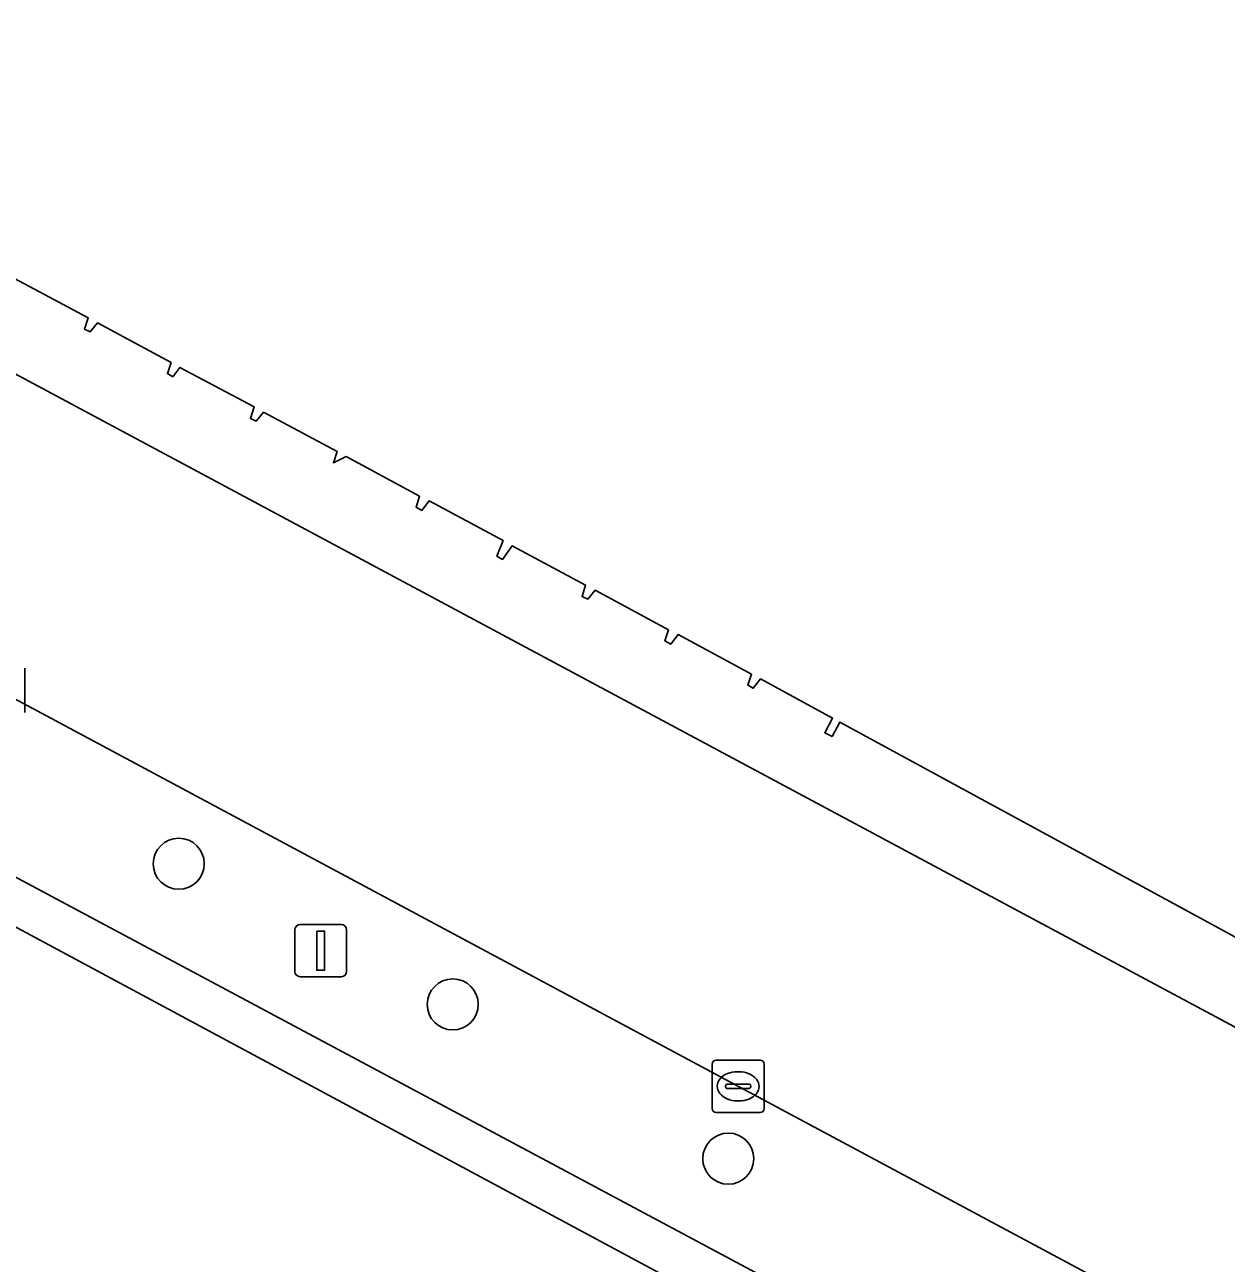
# Model space of a CAD drawing. Extents: x 159489 to 160304, y 383825 to 384531.
# Drawn here: x 159875.8 to 159898.81, y 384069.5 to 384093.22 of the extents above; entities that cross this region are included whole.
import ezdxf

# ---------------------------------------------------------------- set-up
doc = ezdxf.new("R2010")
doc.units = 0
for name, color, linetype in [('IMGEO_Boom', 7, 'Continuous'), ('IMGEO_Groenvoorziening', 7, 'Continuous'), ('IMGEO_Haag', 7, 'Continuous'), ('IMGEO_Kolk', 7, 'Continuous'), ('IMGEO_Lichtmast', 7, 'Continuous'), ('IMGEO_Muur', 7, 'Continuous'), ('IMGEO_Pand', 7, 'Continuous'), ('IMGEO_Rijbaan_lokaal_gesloten', 7, 'Continuous'), ('IMGEO_Rijbaan_lokaal_open', 7, 'Continuous'), ('IMGEO_Voetpad_open', 7, 'Continuous')]:
    doc.layers.add(name, color=color, linetype=linetype)

msp = doc.modelspace()

# ---------------------------------------------------------------- linework, layer by layer
at = {"layer": 'IMGEO_Boom'}
for centre in [(159878.745, 384077.148), (159883.994, 384074.454), (159889.272, 384071.499)]:
    msp.add_circle(centre, 0.489, dxfattribs=at)
at = {"layer": 'IMGEO_Groenvoorziening'}
msp.add_lwpolyline([(159861.826, 384083.349), (159894.767, 384065.643), (159895.181, 384066.435), (159857.441, 384086.608), (159857.071, 384085.929)], close=True, dxfattribs=at)
at = {"layer": 'IMGEO_Haag'}
msp.add_lwpolyline([(159861.826, 384083.349), (159894.767, 384065.643), (159895.181, 384066.435), (159857.441, 384086.608), (159857.071, 384085.929)], close=True, dxfattribs=at)
at = {"layer": 'IMGEO_Kolk'}
for p, q in [((159875.795, 384080.898), (159875.795, 384080.046)), ((159888.961, 384072.459), (159888.961, 384073.311)), ((159889.036, 384073.385), (159889.888, 384073.385)), ((159889.962, 384073.311), (159889.962, 384072.459)), ((159889.449, 384073.165), (159889.474, 384073.165)), ((159889.22, 384072.879), (159889.22, 384072.891)), ((159889.658, 384072.842), (159889.26, 384072.842)), ((159889.263, 384072.928), (159889.661, 384072.928)), ((159889.704, 384072.891), (159889.704, 384072.879)), ((159889.472, 384072.605), (159889.447, 384072.605)), ((159889.888, 384072.385), (159889.036, 384072.385))]:
    msp.add_line(p, q, dxfattribs=at)
for points in [[(159875.795, 384080.898), (159875.795, 384080.046)], [(159888.961, 384072.459), (159888.961, 384073.311)], [(159889.036, 384073.385), (159889.888, 384073.385)], [(159889.962, 384073.311), (159889.962, 384072.459)], [(159889.888, 384072.385), (159889.036, 384072.385)]]:
    msp.add_lwpolyline(points, dxfattribs=at)
for centre, radius, start, end in [((159889.038, 384073.309), 0.0765, 91.552, 178.448), ((159889.038, 384073.309), 0.0765, 91.552, 178.448), ((159889.886, 384073.309), 0.0765, 1.552, 88.448), ((159889.886, 384073.309), 0.0765, 1.552, 88.448), ((159889.26, 384072.888), 0.0403, 85.8775, 175.7526), ((159889.257, 384072.878), 0.0366, 178.938, 274.7102), ((159889.661, 384072.885), 0.043, 264.8664, 352.4533), ((159889.665, 384072.89), 0.0386, 1.7309, 96.639), ((159889.038, 384072.461), 0.0765, 181.552, 268.448), ((159889.038, 384072.461), 0.0765, 181.552, 268.448), ((159889.886, 384072.461), 0.0765, 271.552, 358.448), ((159889.886, 384072.461), 0.0765, 271.552, 358.448)]:
    msp.add_arc(centre, radius, start, end, dxfattribs=at)
for centre, major_axis, ratio, start_param, end_param in [((159889.448, 384072.885), (-0.387, 0.002), 0.722429, 4.712389, 7.853982), ((159889.473, 384072.885), (-0.39, 0.002), 0.717154, 1.570796, 4.712389)]:
    msp.add_ellipse(centre, major_axis=major_axis, ratio=ratio, start_param=start_param, end_param=end_param, dxfattribs=at)
at = {"layer": 'IMGEO_Lichtmast'}
for p, q in [((159880.97, 384075.085), (159880.97, 384075.885)), ((159880.97, 384075.885), (159880.97, 384075.085)), ((159881.07, 384075.985), (159881.86, 384075.985)), ((159881.86, 384075.985), (159881.07, 384075.985)), ((159881.96, 384075.885), (159881.96, 384075.085)), ((159881.96, 384075.085), (159881.96, 384075.885)), ((159881.86, 384074.985), (159881.07, 384074.985)), ((159881.07, 384074.985), (159881.86, 384074.985))]:
    msp.add_line(p, q, dxfattribs=at)
msp.add_lwpolyline([(159881.39, 384075.86), (159881.54, 384075.86), (159881.54, 384075.11), (159881.39, 384075.11), (159881.39, 384075.86)], dxfattribs=at)
for centre, start, end in [((159881.07, 384075.885), 90, 180), ((159881.07, 384075.885), 90, 180), ((159881.86, 384075.885), 0, 90), ((159881.86, 384075.885), 360, 90), ((159881.07, 384075.085), 180, 270), ((159881.07, 384075.085), 180, 270), ((159881.86, 384075.085), 270, 0), ((159881.86, 384075.085), 270, 0)]:
    msp.add_arc(centre, 0.1, start, end, dxfattribs=at)
at = {"layer": 'IMGEO_Muur'}
msp.add_lwpolyline([(159894.767, 384065.643), (159861.826, 384083.349)], dxfattribs=at)
at = {"layer": 'IMGEO_Pand'}
msp.add_lwpolyline([(159875.6, 384088.359), (159877.01, 384087.609), (159876.94, 384087.39), (159877.049, 384087.34), (159877.19, 384087.51), (159878.6, 384086.75), (159878.529, 384086.539), (159878.63, 384086.479), (159878.769, 384086.659), (159880.19, 384085.9), (159880.119, 384085.679), (159880.23, 384085.63), (159880.369, 384085.799), (159881.779, 384085.049), (159881.709, 384084.83), (159881.95, 384084.95), (159883.359, 384084.19), (159883.29, 384083.979), (159883.399, 384083.919), (159883.54, 384084.099), (159884.959, 384083.34), (159884.839, 384083.039), (159884.95, 384082.979), (159885.13, 384083.239), (159886.54, 384082.489), (159886.47, 384082.27), (159886.579, 384082.219), (159886.72, 384082.39), (159888.13, 384081.63), (159888.059, 384081.419), (159888.17, 384081.359), (159888.309, 384081.539), (159889.72, 384080.78), (159889.649, 384080.57), (159889.75, 384080.51), (159889.89, 384080.69), (159891.269, 384079.94), (159891.119, 384079.659), (159891.26, 384079.59), (159891.409, 384079.864), (159900.948, 384074.676)], dxfattribs=at)
at = {"layer": 'IMGEO_Rijbaan_lokaal_gesloten'}
msp.add_lwpolyline([(159920.135, 384063.9), (159911.385, 384067.372), (159902.185, 384072.3), (159900.235, 384073.345), (159859.316, 384095.263), (159856.746, 384096.64), (159854.136, 384091.803), (159909.127, 384062.354), (159956.89, 384043.441)], dxfattribs=at)
at = {"layer": 'IMGEO_Rijbaan_lokaal_open'}
msp.add_lwpolyline([(159924.166, 383992.613), (159924.407, 383993.048), (159924.848, 383992.806), (159949.785, 384039.937), (159950.655, 384041.723), (159930.832, 384049.607), (159906.699, 384059.247), (159896.701, 384064.643), (159897.125, 384065.394), (159895.181, 384066.435), (159894.767, 384065.643), (159861.826, 384083.349), (159860.731, 384081.261), (159820.795, 384009.203), (159827.743, 384004.781), (159829.246, 384003.895), (159829.923, 384003.496), (159832.481, 384002.124)], dxfattribs=at)
at = {"layer": 'IMGEO_Voetpad_open'}
for points in [[(159859.316, 384095.263), (159900.235, 384073.345)], [(159854.136, 384091.803), (159852.694, 384089.13), (159855.048, 384087.89), (159855.881, 384087.451), (159852.176, 384080.661), (159853.355, 384080.02), (159853.831, 384079.76), (159856.005, 384083.747), (159860.731, 384081.261), (159861.826, 384083.349), (159857.071, 384085.929), (159857.441, 384086.608), (159895.181, 384066.435), (159897.125, 384065.394), (159907.63, 384059.764), (159942.119, 384046.056), (159951.788, 384042.173), (159950.785, 384040.101), (159954.146, 384038.516), (159953.879, 384037.932), (159941.724, 384014.992), (159928.944, 383990.885), (159928.493, 383990.017)], [(159956.89, 384043.441), (159909.127, 384062.354), (159854.136, 384091.803)], [(159900.948, 384074.676), (159891.409, 384079.864), (159891.26, 384079.59), (159891.119, 384079.659), (159891.269, 384079.94), (159889.89, 384080.69), (159889.75, 384080.51), (159889.649, 384080.57), (159889.72, 384080.78), (159888.309, 384081.539), (159888.17, 384081.359), (159888.059, 384081.419), (159888.13, 384081.63), (159886.72, 384082.39), (159886.579, 384082.219), (159886.47, 384082.27), (159886.54, 384082.489), (159885.13, 384083.239), (159884.95, 384082.979), (159884.839, 384083.039), (159884.959, 384083.34), (159883.54, 384084.099), (159883.399, 384083.919), (159883.29, 384083.979), (159883.359, 384084.19), (159881.95, 384084.95), (159881.709, 384084.83), (159881.779, 384085.049), (159880.369, 384085.799), (159880.23, 384085.63), (159880.119, 384085.679), (159880.19, 384085.9), (159878.769, 384086.659), (159878.63, 384086.479), (159878.529, 384086.539), (159878.6, 384086.75), (159877.19, 384087.51), (159877.049, 384087.34), (159876.94, 384087.39), (159877.01, 384087.609), (159875.6, 384088.359)]]:
    msp.add_lwpolyline(points, dxfattribs=at)

doc.saveas('drawing.dxf')
